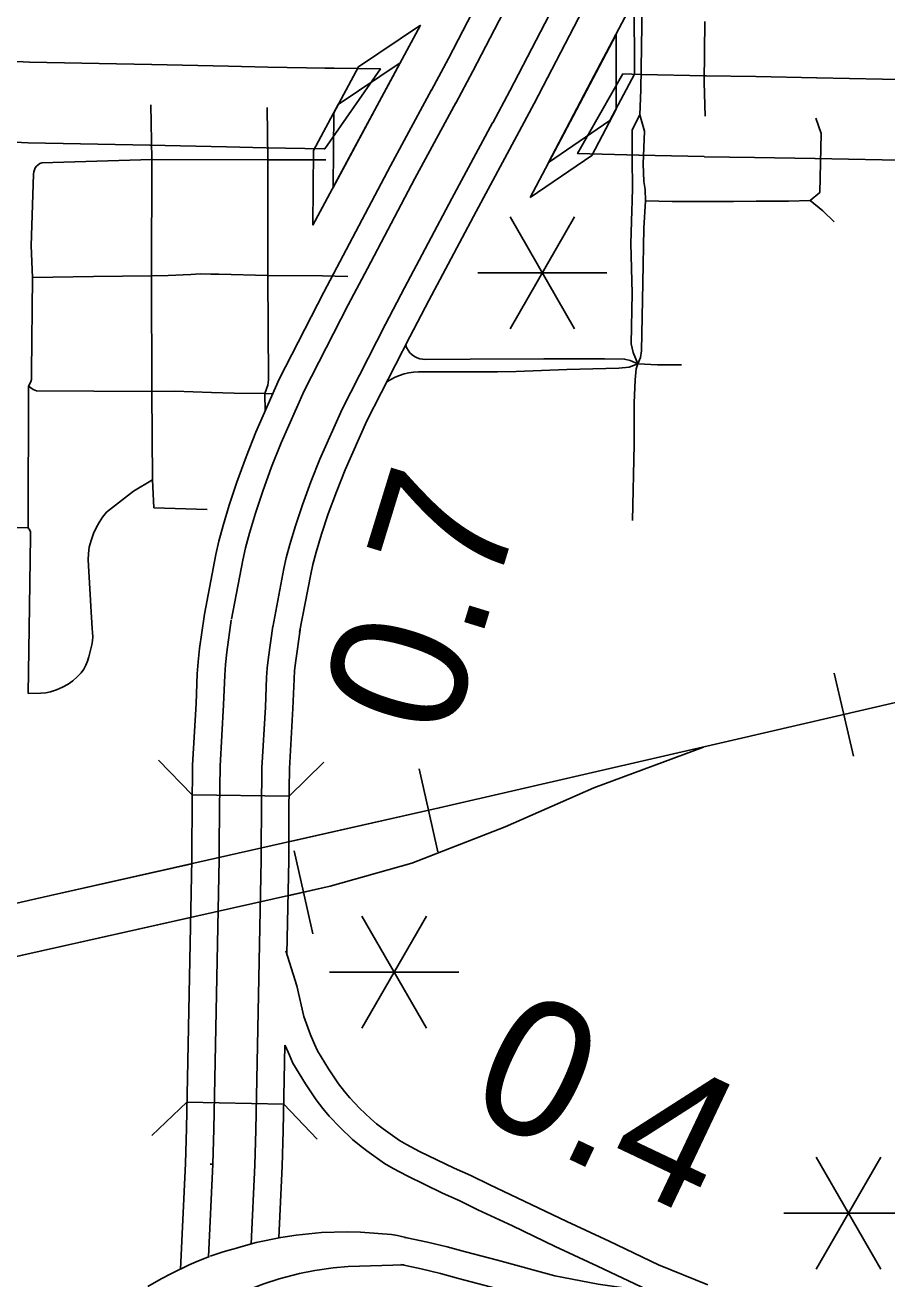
# Model space of a CAD drawing. Extents: x -19 to 366, y -4 to 359.
# Drawn here: x 155.279 to 155.785, y 189.143 to 189.879 of the extents above; entities that cross this region are included whole.
import ezdxf

# ---------------------------------------------------------------- set-up
doc = ezdxf.new("R2010")
doc.units = 0
for name, color, linetype in [('Level 10', 7, 'Continuous'), ('Level 19', 7, 'Continuous'), ('Level 33', 7, 'Continuous'), ('Level 39', 7, 'Continuous'), ('Level 40', 7, 'Continuous'), ('Level 42', 7, 'Continuous'), ('Level 48', 7, 'Continuous'), ('Level 60', 7, 'Continuous')]:
    doc.layers.add(name, color=color, linetype=linetype)

msp = doc.modelspace()

# ---------------------------------------------------------------- linework, layer by layer
at = {"layer": 'Level 10'}
for p, q in [((155.39836, 189.85482), (155.35336, 189.85591)), ((155.42151, 189.85434), (155.39829, 189.85482)), ((155.45545, 189.8537), (155.42147, 189.85434)), ((155.62961, 189.8503), (155.64029, 189.85005)), ((155.64034, 189.85005), (155.6785, 189.84909)), ((155.74331, 189.84793), (155.80948, 189.84672)), ((155.74338, 189.84793), (155.74331, 189.84793)), ((155.35222, 189.80857), (155.35235, 189.80857)), ((155.35222, 189.80857), (155.39722, 189.80749)), ((155.3973, 189.80748), (155.39722, 189.80749)), ((155.3973, 189.80748), (155.42052, 189.807)), ((155.42057, 189.807), (155.42052, 189.807)), ((155.42057, 189.807), (155.45455, 189.80636)), ((155.45496, 189.80635), (155.45455, 189.80636)), ((155.67731, 189.80176), (155.63915, 189.80272)), ((155.63915, 189.80272), (155.6392, 189.80271)), ((155.67758, 189.80175), (155.67731, 189.80176)), ((155.74244, 189.80059), (155.74237, 189.80059)), ((155.80853, 189.79938), (155.74244, 189.80059))]:
    msp.add_line(p, q, dxfattribs=at)
for points in [[(155.35323, 189.85591), (155.28171, 189.85724), (155.27792, 189.85731), (155.2131, 189.8589)], [(155.45496, 189.80635), (155.48747, 189.85327), (155.46045, 189.85373), (155.45489, 189.8537)], [(155.6392, 189.80271), (155.6031, 189.80354), (155.62961, 189.8503)], [(155.67823, 189.84909), (155.70772, 189.84869), (155.74338, 189.84793)], [(155.21194, 189.81156), (155.2769, 189.80997), (155.28083, 189.8099), (155.35235, 189.80857)], [(155.74237, 189.80059), (155.70689, 189.80135), (155.67758, 189.80175)]]:
    msp.add_lwpolyline(points, dxfattribs=at)
at = {"layer": 'Level 19'}
for p, q in [((155.51745, 189.84081), (155.5175, 189.8409)), ((155.55334, 189.82157), (155.55332, 189.82153)), ((155.3843, 189.53342), (155.38407, 189.53204)), ((155.42429, 189.52576), (155.42439, 189.52636)), ((155.44033, 189.52411), (155.44011, 189.52273)), ((155.377, 189.4197), (155.377, 189.4195)), ((155.41771, 189.4192), (155.41772, 189.41929)), ((155.37311, 189.21117), (155.37311, 189.21117)), ((155.3892, 189.21072), (155.38763, 189.21076)), ((155.41381, 189.21003), (155.41381, 189.21003)), ((155.50294, 189.16758), (155.5017, 189.1677)), ((155.50148, 189.15168), (155.49951, 189.15186))]:
    msp.add_line(p, q, dxfattribs=at)
for points in [[(155.66021, 190.12332), (155.64266, 190.12257), (155.62977, 190.08926), (155.61791, 190.05727), (155.60623, 190.02693), (155.59615, 190.00231), (155.58696, 189.98084), (155.57639, 189.95721), (155.5661, 189.93538), (155.55543, 189.91342), (155.5274, 189.85937), (155.51745, 189.84081)], [(155.53164, 189.83321), (155.54165, 189.85186), (155.56981, 189.9062), (155.58062, 189.92843), (155.59102, 189.95049), (155.60171, 189.97438), (155.611, 189.99609), (155.62119, 190.02098), (155.63297, 190.05158), (155.64482, 190.08356), (155.66021, 190.12332)], [(155.70354, 190.12246), (155.68637, 190.1227), (155.66785, 190.07484), (155.65601, 190.04288), (155.64408, 190.0119), (155.63371, 189.98658), (155.62426, 189.96451), (155.61339, 189.94021), (155.60283, 189.9178), (155.59182, 189.89515), (155.56342, 189.84038), (155.55334, 189.82157)], [(155.56753, 189.81396), (155.57767, 189.83287), (155.60621, 189.88793), (155.61735, 189.91085), (155.62802, 189.93349), (155.63901, 189.95805), (155.64856, 189.98036), (155.65904, 190.00595), (155.67107, 190.03719), (155.6829, 190.06913), (155.70354, 190.12246)], [(155.5175, 189.8409), (155.49347, 189.79646), (155.46557, 189.74372), (155.45436, 189.7222), (155.42818, 189.67123), (155.41447, 189.64007), (155.40866, 189.62557), (155.40326, 189.61088), (155.3988, 189.59737), (155.39518, 189.58529), (155.39274, 189.57611), (155.391, 189.56837), (155.3843, 189.53342)], [(155.40011, 189.53039), (155.40676, 189.56509), (155.40837, 189.57227), (155.41068, 189.58091), (155.41416, 189.59253), (155.41847, 189.60558), (155.42369, 189.6198), (155.42931, 189.63383), (155.44272, 189.6643), (155.46866, 189.71481), (155.47982, 189.73623), (155.50766, 189.78886), (155.53166, 189.83324)], [(155.55332, 189.82153), (155.52937, 189.77725), (155.50162, 189.72479), (155.49053, 189.70349), (155.46496, 189.65371), (155.45201, 189.62429), (155.44668, 189.61098), (155.44172, 189.59747), (155.43764, 189.58514), (155.43437, 189.57421), (155.43229, 189.56639), (155.43087, 189.56007), (155.42429, 189.52576)], [(155.44011, 189.52273), (155.44663, 189.55679), (155.44793, 189.56255), (155.44986, 189.56983), (155.453, 189.5803), (155.45692, 189.59217), (155.46171, 189.60521), (155.46686, 189.61805), (155.4795, 189.64679), (155.50482, 189.6961), (155.51587, 189.7173), (155.54357, 189.76966), (155.56748, 189.81388)], [(155.38407, 189.53204), (155.38141, 189.51314), (155.38057, 189.50532), (155.38009, 189.49841), (155.37935, 189.48088), (155.3773, 189.4447), (155.377, 189.4197)], [(155.3931, 189.4195), (155.3934, 189.44414), (155.39543, 189.48008), (155.39617, 189.49752), (155.39661, 189.50391), (155.39739, 189.51116), (155.40001, 189.5298)], [(155.42439, 189.52636), (155.42182, 189.50813), (155.42114, 189.50175), (155.42075, 189.49615), (155.42002, 189.47886), (155.41801, 189.4433), (155.41771, 189.4192)], [(155.43381, 189.41901), (155.4341, 189.44275), (155.4361, 189.47807), (155.43683, 189.49525), (155.43718, 189.50034), (155.4378, 189.50614), (155.44033, 189.52411)], [(155.377, 189.4195), (155.37688, 189.39651), (155.37685, 189.38968), (155.37368, 189.23157), (155.37311, 189.21117)], [(155.3892, 189.21072), (155.38977, 189.23118), (155.39295, 189.38949), (155.39298, 189.39644), (155.39309, 189.41942)], [(155.41772, 189.41929), (155.4176, 189.39633), (155.41757, 189.3892), (155.41439, 189.23059), (155.41381, 189.21003)], [(155.43256, 189.33385), (155.43367, 189.389), (155.4337, 189.39625), (155.43381, 189.41921)], [(155.67946, 189.13994), (155.65059, 189.15166), (155.62161, 189.16547), (155.59691, 189.177), (155.57182, 189.18907), (155.55164, 189.19849), (155.54049, 189.20398), (155.53071, 189.20837), (155.51049, 189.21819), (155.50271, 189.22222), (155.49874, 189.22458), (155.48916, 189.23143), (155.48523, 189.23445), (155.48188, 189.23724), (155.47524, 189.24358), (155.46952, 189.24959), (155.46639, 189.25333), (155.46297, 189.25788), (155.45707, 189.26664), (155.45055, 189.27728), (155.4489, 189.28115), (155.44643, 189.28651), (155.44254, 189.29728), (155.4385, 189.31531), (155.43195, 189.33577)], [(155.4299, 189.20957), (155.43048, 189.2302), (155.43149, 189.28048)], [(155.4315, 189.28046), (155.43152, 189.28039), (155.43418, 189.27463), (155.4362, 189.26988), (155.44353, 189.25793), (155.44985, 189.24854), (155.45377, 189.24332), (155.45751, 189.23886), (155.46385, 189.2322), (155.47116, 189.22522), (155.47517, 189.22188), (155.47957, 189.2185), (155.48993, 189.21109), (155.49487, 189.20815), (155.50327, 189.2038), (155.52389, 189.19379), (155.53363, 189.18941), (155.54468, 189.18397), (155.56493, 189.17453), (155.59002, 189.16245), (155.61474, 189.15091), (155.6441, 189.13692), (155.64682, 189.13582)], [(155.37311, 189.21117), (155.37026, 189.14916)], [(155.3867, 189.15637), (155.3892, 189.21072)], [(155.38763, 189.21076), (155.3892, 189.21072)], [(155.41381, 189.21003), (155.41169, 189.16399)], [(155.42796, 189.16754), (155.4299, 189.20957)], [(155.4299, 189.20957), (155.4299, 189.20957)], [(155.50309, 189.16745), (155.49741, 189.16882), (155.49389, 189.1694), (155.47578, 189.17081), (155.46804, 189.17107), (155.45299, 189.17057), (155.43816, 189.16912), (155.42905, 189.16777), (155.41464, 189.16484), (155.40427, 189.16184)], [(155.64682, 189.13582), (155.61515, 189.14034), (155.58973, 189.14511), (155.55612, 189.15435), (155.53742, 189.15929), (155.52664, 189.16213), (155.51505, 189.16494), (155.50294, 189.16758)], [(155.38731, 189.15662), (155.38086, 189.15405), (155.37529, 189.1516), (155.36489, 189.14656), (155.35879, 189.14342), (155.35115, 189.13903)], [(155.40435, 189.16186), (155.39519, 189.1593), (155.38769, 189.15676)], [(155.40934, 189.1367), (155.41902, 189.14049), (155.42808, 189.14341), (155.44003, 189.14656), (155.44908, 189.14836), (155.45973, 189.14988), (155.46857, 189.15065), (155.50148, 189.15168)], [(155.49951, 189.15186), (155.51143, 189.14925), (155.52269, 189.14652), (155.53331, 189.14372), (155.55193, 189.1388), (155.5861, 189.12941), (155.61252, 189.12446), (155.65089, 189.11897), (155.70557, 189.11555), (155.72982, 189.11553)]]:
    msp.add_lwpolyline(points, dxfattribs=at)
at = {"layer": 'Level 33'}
for points in [[(155.64107, 189.93829), (155.64072, 189.9118), (155.64105, 189.89131), (155.64019, 189.84088), (155.63974, 189.82638)], [(155.67769, 189.88105), (155.67747, 189.84532), (155.6779, 189.82542)], [(155.35279, 189.83224), (155.35346, 189.80014)], [(155.42102, 189.83067), (155.42154, 189.79987)], [(155.63974, 189.82638), (155.63523, 189.8175), (155.6351, 189.80015), (155.63529, 189.78358), (155.63513, 189.77568), (155.63498, 189.77019)], [(155.63974, 189.82638), (155.64233, 189.81667), (155.6416, 189.79751), (155.64203, 189.78718), (155.64286, 189.78245), (155.64306, 189.77576)], [(155.74288, 189.82426), (155.74606, 189.81541), (155.74515, 189.78064), (155.73954, 189.77604)], [(155.28675, 189.797), (155.28582, 189.79612), (155.28507, 189.79511), (155.28449, 189.79398), (155.2841, 189.79278), (155.28392, 189.79152), (155.28255, 189.74951)], [(155.28675, 189.797), (155.28779, 189.79771), (155.28893, 189.79823), (155.35346, 189.80014)], [(155.35346, 189.80014), (155.35323, 189.73188)], [(155.35346, 189.80014), (155.42154, 189.79987)], [(155.42154, 189.79987), (155.4215, 189.73203)], [(155.42154, 189.79987), (155.45545, 189.79981)], [(155.64306, 189.77576), (155.64209, 189.75985), (155.64143, 189.72783)], [(155.64306, 189.77576), (155.65853, 189.77554), (155.69465, 189.7755), (155.70788, 189.77558)], [(155.70788, 189.77558), (155.7269, 189.7757), (155.73954, 189.77604)], [(155.73954, 189.77604), (155.74708, 189.77007), (155.75354, 189.76349)], [(155.63498, 189.77019), (155.63442, 189.75082), (155.63515, 189.72163), (155.63448, 189.69193), (155.63577, 189.6868), (155.63843, 189.68029)], [(155.28255, 189.74951), (155.28344, 189.73091)], [(155.28344, 189.73091), (155.28275, 189.67535), (155.28291, 189.67238), (155.28279, 189.67106), (155.28238, 189.66957), (155.28103, 189.66716)], [(155.28344, 189.73091), (155.31912, 189.7314)], [(155.31912, 189.7314), (155.35323, 189.73188)], [(155.35323, 189.73188), (155.36301, 189.73201), (155.37623, 189.73254), (155.38185, 189.73305), (155.38806, 189.73282)], [(155.35323, 189.73188), (155.35348, 189.66401)], [(155.38806, 189.73282), (155.3927, 189.73284), (155.4215, 189.73203)], [(155.4215, 189.73203), (155.42182, 189.67089), (155.42141, 189.66766), (155.41978, 189.66276)], [(155.4215, 189.73203), (155.45357, 189.73192)], [(155.45357, 189.73192), (155.46846, 189.73147)], [(155.64143, 189.72783), (155.64059, 189.68785), (155.63995, 189.68386), (155.63843, 189.68029)], [(155.5023, 189.69114), (155.50284, 189.68975), (155.50369, 189.68818), (155.50473, 189.68673), (155.50602, 189.68558), (155.50745, 189.6846), (155.50899, 189.68381), (155.51061, 189.68323), (155.51231, 189.68288), (155.51404, 189.68274), (155.54022, 189.68305), (155.58325, 189.68315)], [(155.54812, 189.67559), (155.5562, 189.67562), (155.56711, 189.6758), (155.59675, 189.67696), (155.62728, 189.67764), (155.63335, 189.67825), (155.63843, 189.68029)], [(155.58325, 189.68315), (155.61887, 189.68324), (155.63072, 189.68304), (155.63399, 189.68209), (155.63843, 189.68029)], [(155.63843, 189.68029), (155.63757, 189.67735), (155.63693, 189.67088), (155.63639, 189.65741), (155.63629, 189.63294), (155.63542, 189.58822)], [(155.63843, 189.68029), (155.64993, 189.67956), (155.66417, 189.67958)], [(155.49129, 189.66972), (155.49355, 189.67111), (155.49607, 189.67238), (155.49869, 189.67345), (155.50138, 189.67429), (155.50416, 189.67491), (155.50697, 189.67529), (155.50978, 189.67544), (155.54812, 189.67559)], [(155.28103, 189.66716), (155.28086, 189.58407)], [(155.28103, 189.66716), (155.2838, 189.66507), (155.28576, 189.66441), (155.3193, 189.66421)], [(155.3193, 189.66421), (155.35348, 189.66401)], [(155.35348, 189.66401), (155.36681, 189.66416), (155.38846, 189.6634)], [(155.35348, 189.66401), (155.35385, 189.61217)], [(155.38846, 189.6634), (155.40168, 189.66294), (155.41978, 189.66276)], [(155.41978, 189.66276), (155.41995, 189.65253)], [(155.41978, 189.66276), (155.42442, 189.6627)], [(155.35385, 189.61217), (155.34268, 189.60557), (155.32678, 189.59316), (155.32452, 189.59023), (155.32248, 189.58716), (155.32068, 189.58394), (155.31912, 189.5806), (155.31775, 189.57666), (155.31668, 189.57262), (155.3162, 189.56899), (155.31598, 189.56532), (155.31755, 189.53804), (155.31832, 189.5249), (155.31863, 189.52253), (155.31873, 189.52013), (155.31861, 189.51774), (155.31828, 189.51537), (155.31771, 189.51304), (155.31695, 189.51077), (155.31648, 189.50824), (155.31572, 189.50578), (155.3147, 189.50341), (155.31347, 189.50115), (155.31199, 189.49903), (155.30963, 189.49659), (155.30704, 189.49435), (155.30428, 189.49234), (155.30097, 189.49055), (155.29754, 189.48904), (155.29397, 189.48783), (155.29117, 189.48722), (155.28834, 189.48694), (155.28081, 189.4869)], [(155.35385, 189.61217), (155.35453, 189.59572)], [(155.35453, 189.59572), (155.38596, 189.59468)], [(155.23494, 189.58479), (155.28086, 189.58407)], [(155.28086, 189.58407), (155.28178, 189.5826), (155.28217, 189.58162), (155.28232, 189.57906), (155.28165, 189.53795), (155.28081, 189.4869)]]:
    msp.add_lwpolyline(points, dxfattribs=at)
at = {"layer": 'Level 39'}
for p, q in [((155.37709, 189.42731), (155.35725, 189.44764)), ((155.4339, 189.42662), (155.45424, 189.44646)), ((155.37709, 189.42731), (155.4339, 189.42662)), ((155.37399, 189.24718), (155.35346, 189.22755)), ((155.4308, 189.24592), (155.37399, 189.24718)), ((155.4308, 189.24592), (155.45043, 189.22539))]:
    msp.add_line(p, q, dxfattribs=at)
at = {"layer": 'Level 40'}
for p, q in [((155.75927, 189.47447), (155.75361, 189.49882)), ((155.75927, 189.47447), (155.76492, 189.45012)), ((155.51566, 189.4183), (155.51016, 189.44269)), ((155.51566, 189.4183), (155.52116, 189.39391)), ((155.44238, 189.37022), (155.43693, 189.39462)), ((155.44238, 189.37022), (155.44783, 189.34582))]:
    msp.add_line(p, q, dxfattribs=at)
for points in [[(155.43371, 189.39982), (155.52197, 189.41972), (155.69415, 189.45935), (155.8902, 189.50488), (156.01407, 189.53326), (156.04609, 189.54141), (156.08177, 189.5535), (156.10845, 189.56418), (156.12895, 189.57176), (156.15423, 189.57879), (156.17024, 189.58244), (156.18906, 189.58497), (156.20648, 189.58582), (156.30226, 189.58582), (156.52584, 189.58357), (156.73425, 189.58329), (156.80307, 189.58525), (156.83032, 189.58891), (156.84324, 189.58975), (156.86346, 189.59059), (156.88453, 189.59031), (156.8966, 189.59003), (157.00811, 189.58104), (157.06541, 189.57542)], [(154.76668, 189.18787), (154.89392, 189.25531), (154.93773, 189.27527), (154.96723, 189.28735), (154.99138, 189.29607), (155.02649, 189.30674), (155.06582, 189.31658), (155.29389, 189.36829), (155.52197, 189.41972), (155.69415, 189.45935), (155.8902, 189.50488), (156.01407, 189.53326), (156.04609, 189.54141), (156.08177, 189.5535), (156.10845, 189.56418), (156.12895, 189.57176), (156.15423, 189.57879), (156.17024, 189.58244), (156.18906, 189.58497), (156.20648, 189.58582), (156.30226, 189.58582)], [(155.67699, 189.4554), (155.61257, 189.43156), (155.56073, 189.40855), (155.50588, 189.3873), (155.4581, 189.37373), (155.26524, 189.33065), (155.12722, 189.29996), (155.04583, 189.28226), (155.0075, 189.27459), (154.97152, 189.27046), (154.93672, 189.26456), (154.9149, 189.25866), (154.86261, 189.23872)], [(155.67699, 189.4554), (155.61257, 189.43156), (155.56073, 189.40855), (155.50588, 189.3873), (155.4581, 189.37373), (155.43325, 189.36818)], [(154.80384, 189.20757), (154.89392, 189.25531), (154.93773, 189.27527), (154.96723, 189.28735), (154.99138, 189.29607), (155.02649, 189.30674), (155.06582, 189.31658), (155.29389, 189.36829), (155.3768, 189.38699)], [(155.37616, 189.35543), (155.26524, 189.33065), (155.12722, 189.29996), (155.04583, 189.28226), (155.0075, 189.27459), (154.97152, 189.27046), (154.93672, 189.26456), (154.9149, 189.25866), (154.86261, 189.23872)]]:
    msp.add_lwpolyline(points, dxfattribs=at)
at = {"layer": 'Level 42'}
for p, q in [((155.63642, 189.89387), (155.6112, 189.84612)), ((155.63645, 189.85013), (155.63642, 189.89387)), ((155.51093, 189.87888), (155.47463, 189.85449)), ((155.48539, 189.8313), (155.51093, 189.87888)), ((155.62578, 189.87335), (155.60056, 189.8256)), ((155.62582, 189.82961), (155.62578, 189.87335)), ((155.499, 189.85682), (155.4627, 189.83243)), ((155.47347, 189.80924), (155.499, 189.85682)), ((155.47463, 189.85449), (155.46012, 189.82745)), ((155.62212, 189.823), (155.63645, 189.85013)), ((155.6112, 189.84612), (155.58598, 189.79837)), ((155.4627, 189.83243), (155.44819, 189.8054)), ((155.45986, 189.78372), (155.48539, 189.8313)), ((155.46012, 189.82745), (155.45986, 189.78372)), ((155.61149, 189.80248), (155.62582, 189.82961)), ((155.60056, 189.8256), (155.57535, 189.77785)), ((155.58598, 189.79837), (155.62212, 189.823)), ((155.44793, 189.76166), (155.47347, 189.80924)), ((155.44819, 189.8054), (155.44793, 189.76166)), ((155.57535, 189.77785), (155.61149, 189.80248))]:
    msp.add_line(p, q, dxfattribs=at)
at = {"layer": 'Level 48'}
for p, q in [((155.60138, 189.76639), (155.5635, 189.70078)), ((155.5635, 189.76639), (155.60138, 189.70078)), ((155.54456, 189.73358), (155.62032, 189.73358)), ((155.51451, 189.35611), (155.47663, 189.2905)), ((155.47663, 189.35611), (155.51451, 189.2905)), ((155.45769, 189.3233), (155.53345, 189.3233)), ((155.78099, 189.21472), (155.74311, 189.14911)), ((155.74311, 189.21472), (155.78099, 189.14911)), ((155.72417, 189.18192), (155.79993, 189.18192))]:
    msp.add_line(p, q, dxfattribs=at)
at = {"layer": 'Level 60'}
for points in [[(156.50946, 189.3937), (156.44759, 191.65634), (156.2114, 200.27623), (155.97446, 208.89626), (155.73678, 217.51643), (155.49836, 226.13674), (155.2592, 234.75719), (155.01929, 243.37778), (154.77865, 251.9985), (154.53727, 260.61937), (154.29515, 269.24038), (154.0523, 277.86152), (153.80871, 286.48281), (153.56438, 295.10424), (153.31933, 303.72581), (153.07354, 312.34752), (152.82702, 320.96938), (152.57978, 329.59137), (152.3318, 338.21351), (152.0831, 346.83579)], [(0, 189.51617), (7.11214, 189.52059), (14.22427, 189.53386), (21.33637, 189.55597), (28.44845, 189.58693), (35.56048, 189.62672), (42.67245, 189.67537), (49.78436, 189.73285), (56.89619, 189.79918), (64.00793, 189.87436), (71.11958, 189.95838), (78.23111, 190.05124), (85.34253, 190.15294), (92.45381, 190.26349), (99.56495, 190.38288), (106.67593, 190.51112), (113.78675, 190.6482), (120.89739, 190.79412), (128.00785, 190.94888), (135.11811, 191.11248), (142.22816, 191.28493), (149.33799, 191.46621), (156.44759, 191.65634), (163.55694, 191.85531), (170.66605, 192.06312), (177.77489, 192.27977), (184.88345, 192.50526), (191.99173, 192.73959), (199.09971, 192.98276), (206.20739, 193.23477), (213.31474, 193.49561), (220.42177, 193.7653), (227.52845, 194.04382), (234.63479, 194.33118), (241.74076, 194.62738), (248.84635, 194.93241), (255.95157, 195.24628), (263.05638, 195.56898), (270.16079, 195.90052), (277.26478, 196.24089), (284.36834, 196.5901), (291.47147, 196.94814), (298.57414, 197.31501), (305.67635, 197.69072), (312.77809, 198.07525), (319.87934, 198.46862), (326.9801, 198.87082), (334.08035, 199.28185), (341.18009, 199.7017)], [(0, 180.89994), (7.12284, 180.90436), (14.24566, 180.9176), (21.36847, 180.93968), (28.49124, 180.97058), (35.61397, 181.01031), (42.73664, 181.05888), (49.85925, 181.11627), (56.98178, 181.18249), (64.10422, 181.25754), (71.22656, 181.34142), (78.3488, 181.43413), (85.47091, 181.53567), (92.5929, 181.64603), (99.71474, 181.76523), (106.83643, 181.89325), (113.95795, 182.0301), (121.0793, 182.17578), (128.20046, 182.33029), (135.32143, 182.49362), (142.44218, 182.66579), (149.56272, 182.84677), (156.68303, 183.03659), (163.8031, 183.23523), (170.92291, 183.4427), (178.04247, 183.65899), (185.16175, 183.88411), (192.28074, 184.11805), (199.39944, 184.36082), (206.51784, 184.61242), (213.63591, 184.87283), (220.75366, 185.14207), (227.87107, 185.42014), (234.98813, 185.70702), (242.10483, 186.00273), (249.22115, 186.30726), (256.33709, 186.62061), (263.45264, 186.94279), (270.56779, 187.27378), (277.68251, 187.61359), (284.79682, 187.96222), (291.91068, 188.31967), (299.02409, 188.68594), (306.13705, 189.06103), (313.24954, 189.44494), (320.36154, 189.83766), (327.47305, 190.23919), (334.58406, 190.64954), (341.69455, 191.06871)]]:
    msp.add_spline(points, degree=3, dxfattribs=at)

# ---------------------------------------------------------------- texts
at = {"layer": 'Level 48'}
for s, rotation, p in [('0.7', 72.95727, (155.52824, 189.45887)), ('0.4', 334.60772, (155.53585, 189.24317))]:
    msp.add_text(s, height=0.08, rotation=rotation, dxfattribs=at).set_placement(p)

doc.saveas('drawing.dxf')
